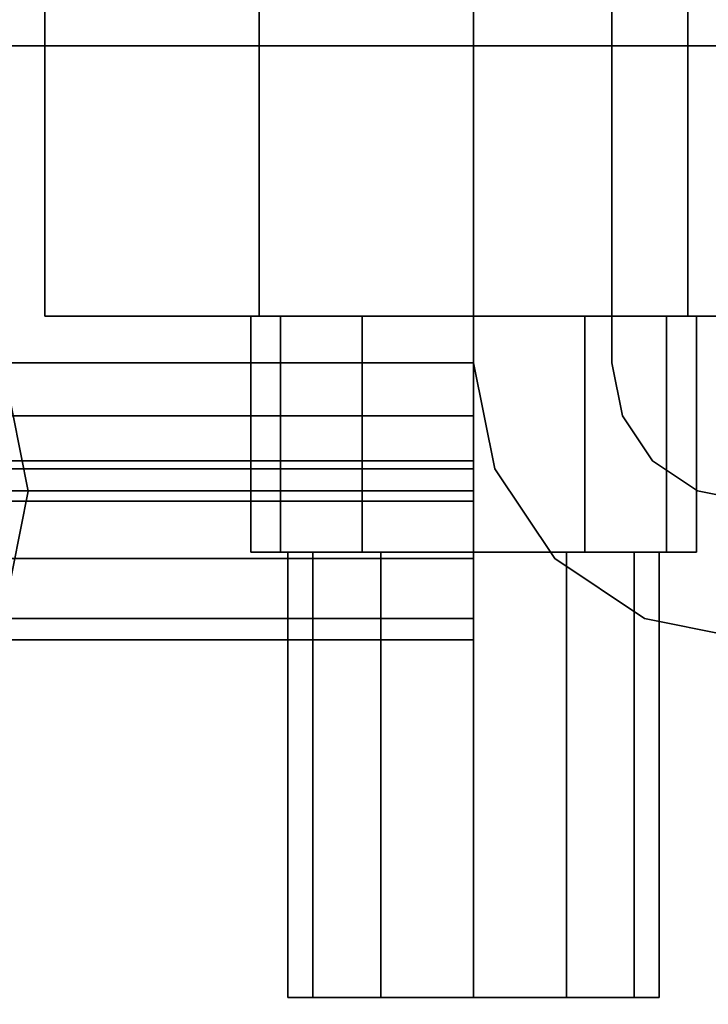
# Model space of a CAD drawing. Extents: x -48 to 48, y -49.6 to 48.
# Tile 830 of 890: x 33.2 to 34.4, y -2.6 to -1. Entities that reach past the tile are written whole.
import ezdxf

# ---------------------------------------------------------------- set-up
doc = ezdxf.new("R2010")
doc.units = 0

msp = doc.modelspace()

# ---------------------------------------------------------------- linework, layer by layer
at = {"layer": '11B1 [56]', "color": 1}
for points, invisible_edges in [([(34, -1.534, 52), (14.375, -1.534, 52), (14.375, 1.534, 52)], 12), ([(34, -1.534, 52), (14.375, 1.534, 52), (34, 1.534, 52)], 1), ([(34, 1.534, 58), (14.375, 1.534, 58), (14.375, -1.534, 58)], 12), ([(34, 1.534, 58), (14.375, -1.534, 58), (34, -1.534, 58)], 1), ([(34, -1.534, 57.767), (14.375, -1.534, 57.767), (14.375, 1.534, 57.767)], 12), ([(34, -1.534, 57.767), (14.375, 1.534, 57.767), (34, 1.534, 57.767)], 1), ([(34, 1.534, 52.233), (14.375, 1.534, 52.233), (14.375, -1.534, 52.233)], 12), ([(34, 1.534, 52.233), (14.375, -1.534, 52.233), (34, -1.534, 52.233)], 1), ([(34, -1.534, 57.767), (34, 1.534, 57.767), (34, 1.534, 58)], 12), ([(34, -1.534, 57.767), (34, 1.534, 58), (34, -1.534, 58)], 13), ([(34, 1.534, 52.233), (34, -1.534, 52.233), (34, -1.86351, 52.1365)], 14), ([(34, 1.534, 52.233), (34, -1.86351, 52.1365), (34, -1.71233, 52.0355)], 13), ([(34, 1.534, 52.233), (34, -1.71233, 52.0355), (34, -1.534, 52)], 13), ([(34, 1.534, 52.233), (34, -1.534, 52), (34, 1.534, 52)], 13), ([(34, -1.71233, 52.0355), (14.375, -1.71233, 52.0355), (14.375, -1.534, 52)], 12), ([(34, -1.71233, 52.0355), (14.375, -1.534, 52), (34, -1.534, 52)], 1), ([(34, -1.534, 58), (14.375, -1.534, 58), (14.375, -1.71233, 57.9645)], 12), ([(34, -1.534, 58), (14.375, -1.71233, 57.9645), (34, -1.71233, 57.9645)], 1), ([(34, -1.62317, 57.7493), (14.375, -1.62317, 57.7493), (14.375, -1.534, 57.767)], 12), ([(34, -1.62317, 57.7493), (14.375, -1.534, 57.767), (34, -1.534, 57.767)], 1), ([(34, -1.534, 52.233), (14.375, -1.534, 52.233), (14.375, -1.62317, 52.2507)], 12), ([(34, -1.534, 52.233), (14.375, -1.62317, 52.2507), (34, -1.62317, 52.2507)], 1), ([(34, -1.62317, 57.7493), (34, -1.534, 57.767), (34, -1.534, 58)], 14), ([(34, -1.69876, 57.6988), (34, -1.62317, 57.7493), (34, -1.534, 58)], 14), ([(34, -1.74926, 57.6232), (34, -1.69876, 57.6988), (34, -1.534, 58)], 14), ([(34, -1.74926, 57.6232), (34, -1.534, 58), (34, -1.71233, 57.9645)], 13), ([(34, -1.534, 52.233), (34, -1.62317, 52.2507), (34, -1.96453, 52.2877)], 14), ([(34, -1.534, 52.233), (34, -1.96453, 52.2877), (34, -1.86351, 52.1365)], 13), ([(34, -1.69876, 57.6988), (14.375, -1.69876, 57.6988), (14.375, -1.62317, 57.7493)], 12), ([(34, -1.69876, 57.6988), (14.375, -1.62317, 57.7493), (34, -1.62317, 57.7493)], 1), ([(34, -1.62317, 52.2507), (14.375, -1.62317, 52.2507), (14.375, -1.69876, 52.3012)], 12), ([(34, -1.62317, 52.2507), (14.375, -1.69876, 52.3012), (34, -1.69876, 52.3012)], 1), ([(34, -1.62317, 52.2507), (34, -1.69876, 52.3012), (34, -2, 52.466)], 14), ([(34, -1.62317, 52.2507), (34, -2, 52.466), (34, -1.96453, 52.2877)], 13), ([(34, -1.74926, 57.6232), (14.375, -1.74926, 57.6232), (14.375, -1.69876, 57.6988)], 12), ([(34, -1.74926, 57.6232), (14.375, -1.69876, 57.6988), (34, -1.69876, 57.6988)], 1), ([(34, -1.69876, 52.3012), (14.375, -1.69876, 52.3012), (14.375, -1.74926, 52.3768)], 12), ([(34, -1.69876, 52.3012), (14.375, -1.74926, 52.3768), (34, -1.74926, 52.3768)], 1), ([(34, -1.69876, 52.3012), (34, -1.74926, 52.3768), (34, -2, 52.466)], 14), ([(34, -1.86351, 52.1365), (14.375, -1.86351, 52.1365), (14.375, -1.71233, 52.0355)], 12), ([(34, -1.86351, 52.1365), (14.375, -1.71233, 52.0355), (34, -1.71233, 52.0355)], 1), ([(34, -1.71233, 57.9645), (14.375, -1.71233, 57.9645), (14.375, -1.86351, 57.8635)], 12), ([(34, -1.71233, 57.9645), (14.375, -1.86351, 57.8635), (34, -1.86351, 57.8635)], 1), ([(34, -1.767, 57.534), (34, -1.74926, 57.6232), (34, -1.71233, 57.9645)], 14), ([(34, -1.767, 57.534), (34, -1.71233, 57.9645), (34, -1.86351, 57.8635)], 13), ([(34, -1.767, 57.534), (14.375, -1.767, 57.534), (14.375, -1.74926, 57.6232)], 12), ([(34, -1.767, 57.534), (14.375, -1.74926, 57.6232), (34, -1.74926, 57.6232)], 1), ([(34, -1.74926, 52.3768), (14.375, -1.74926, 52.3768), (14.375, -1.767, 52.466)], 12), ([(34, -1.74926, 52.3768), (14.375, -1.767, 52.466), (34, -1.767, 52.466)], 1), ([(34, -1.74926, 52.3768), (34, -1.767, 52.466), (34, -2, 52.466)], 14), ([(34, -1.767, 52.466), (14.375, -1.767, 52.466), (14.375, -1.767, 57.534)], 12), ([(34, -1.767, 52.466), (14.375, -1.767, 57.534), (34, -1.767, 57.534)], 1), ([(34, -1.767, 52.466), (34, -1.767, 57.534), (34, -1.86351, 57.8635)], 14), ([(34, -1.767, 52.466), (34, -1.86351, 57.8635), (34, -1.96453, 57.7123)], 13), ([(34, -1.767, 52.466), (34, -1.96453, 57.7123), (34, -2, 57.534)], 13), ([(34, -1.767, 52.466), (34, -2, 57.534), (34, -2, 52.466)], 13), ([(34, -1.96453, 52.2877), (14.375, -1.96453, 52.2877), (14.375, -1.86351, 52.1365)], 12), ([(34, -1.96453, 52.2877), (14.375, -1.86351, 52.1365), (34, -1.86351, 52.1365)], 1), ([(34, -1.86351, 57.8635), (14.375, -1.86351, 57.8635), (14.375, -1.96453, 57.7123)], 12), ([(34, -1.86351, 57.8635), (14.375, -1.96453, 57.7123), (34, -1.96453, 57.7123)], 1), ([(34, -2, 52.466), (14.375, -2, 52.466), (14.375, -1.96453, 52.2877)], 12), ([(34, -2, 52.466), (14.375, -1.96453, 52.2877), (34, -1.96453, 52.2877)], 1), ([(34, -1.96453, 57.7123), (14.375, -1.96453, 57.7123), (14.375, -2, 57.534)], 12), ([(34, -1.96453, 57.7123), (14.375, -2, 57.534), (34, -2, 57.534)], 1), ([(34, -2, 57.534), (14.375, -2, 57.534), (14.375, -2, 52.466)], 12), ([(34, -2, 57.534), (14.375, -2, 52.466), (34, -2, 52.466)], 1)]:
    msp.add_3dface(points, dxfattribs=dict(at, invisible_edges=invisible_edges))
at = {"layer": '11C1 [49]', "color": 1}
for points, invisible_edges in [([(41, -3, 46.5), (41, 3, 46.5), (31, 3, 46.5)], 12), ([(41, -3, 46.5), (31, 3, 46.5), (31, -3, 46.5)], 1), ([(31, -3, 46), (31, 3, 46), (41, 3, 46)], 12), ([(31, -3, 46), (41, 3, 46), (41, -3, 46)], 1), ([(41, 3, 63.625), (41, -3, 63.625), (31, -3, 63.625)], 12), ([(41, 3, 63.625), (31, -3, 63.625), (31, 3, 63.625)], 1), ([(31, 3, 64.125), (31, -3, 64.125), (41, -3, 64.125)], 12), ([(31, 3, 64.125), (41, -3, 64.125), (41, 3, 64.125)], 1), ([(34.1365, -1.86351, 46.5), (34, -1.534, 46.5), (34, 1.534, 46.5)], 13), ([(34.1365, -1.86351, 46.5), (34, 1.534, 46.5), (34.233, 1.534, 46.5)], 13), ([(34.233, -1.534, 63.625), (34.233, 1.534, 63.625), (34, 1.534, 63.625)], 12), ([(34.233, -1.534, 63.625), (34, 1.534, 63.625), (34, -1.534, 63.625)], 13), ([(34, 1.534, 63.625), (34, 1.534, 46.5), (34, -1.534, 46.5)], 12), ([(34, 1.534, 63.625), (34, -1.534, 46.5), (34, -1.534, 63.625)], 1), ([(34.1365, -1.86351, 46.5), (34.233, 1.534, 46.5), (34.233, -1.534, 46.5)], 13), ([(34.233, -1.534, 63.625), (34.233, -1.534, 46.5), (34.233, 1.534, 46.5)], 12), ([(34.233, -1.534, 63.625), (34.233, 1.534, 46.5), (34.233, 1.534, 63.625)], 1), ([(34.1365, -1.86351, 46.5), (34.0355, -1.71233, 46.5), (34, -1.534, 46.5)], 12), ([(34.2507, -1.62317, 63.625), (34.233, -1.534, 63.625), (34, -1.534, 63.625)], 14), ([(34.3012, -1.69876, 63.625), (34.2507, -1.62317, 63.625), (34, -1.534, 63.625)], 14), ([(34.3768, -1.74926, 63.625), (34.3012, -1.69876, 63.625), (34, -1.534, 63.625)], 14), ([(34.3768, -1.74926, 63.625), (34, -1.534, 63.625), (34.0355, -1.71233, 63.625)], 13), ([(34, -1.534, 63.625), (34, -1.534, 46.5), (34.0355, -1.71233, 46.5)], 12), ([(34, -1.534, 63.625), (34.0355, -1.71233, 46.5), (34.0355, -1.71233, 63.625)], 1), ([(34.1365, -1.86351, 46.5), (34.233, -1.534, 46.5), (34.2507, -1.62317, 46.5)], 13), ([(34.2507, -1.62317, 63.625), (34.2507, -1.62317, 46.5), (34.233, -1.534, 46.5)], 12), ([(34.2507, -1.62317, 63.625), (34.233, -1.534, 46.5), (34.233, -1.534, 63.625)], 1), ([(34.1365, -1.86351, 46.5), (34.2507, -1.62317, 46.5), (34.3012, -1.69876, 46.5)], 13), ([(34.3012, -1.69876, 63.625), (34.3012, -1.69876, 46.5), (34.2507, -1.62317, 46.5)], 12), ([(34.3012, -1.69876, 63.625), (34.2507, -1.62317, 46.5), (34.2507, -1.62317, 63.625)], 1), ([(34.1365, -1.86351, 46.5), (34.3012, -1.69876, 46.5), (34.3768, -1.74926, 46.5)], 13), ([(34.3768, -1.74926, 63.625), (34.3768, -1.74926, 46.5), (34.3012, -1.69876, 46.5)], 12), ([(34.3768, -1.74926, 63.625), (34.3012, -1.69876, 46.5), (34.3012, -1.69876, 63.625)], 1), ([(34.466, -1.767, 63.625), (34.3768, -1.74926, 63.625), (34.0355, -1.71233, 63.625)], 14), ([(34.466, -1.767, 63.625), (34.0355, -1.71233, 63.625), (34.1365, -1.86351, 63.625)], 13), ([(34.0355, -1.71233, 63.625), (34.0355, -1.71233, 46.5), (34.1365, -1.86351, 46.5)], 12), ([(34.0355, -1.71233, 63.625), (34.1365, -1.86351, 46.5), (34.1365, -1.86351, 63.625)], 1), ([(34.1365, -1.86351, 46.5), (34.3768, -1.74926, 46.5), (34.466, -1.767, 46.5)], 13), ([(34.466, -1.767, 63.625), (34.466, -1.767, 46.5), (34.3768, -1.74926, 46.5)], 12), ([(34.466, -1.767, 63.625), (34.3768, -1.74926, 46.5), (34.3768, -1.74926, 63.625)], 1), ([(37.8635, -1.86351, 46.5), (34.1365, -1.86351, 46.5), (34.466, -1.767, 46.5)], 15), ([(37.534, -1.767, 63.625), (34.466, -1.767, 63.625), (34.1365, -1.86351, 63.625)], 14), ([(37.534, -1.767, 63.625), (34.1365, -1.86351, 63.625), (34.2877, -1.96453, 63.625)], 13), ([(37.534, -1.767, 63.625), (34.2877, -1.96453, 63.625), (34.466, -2, 63.625)], 13), ([(37.8635, -1.86351, 46.5), (34.2877, -1.96453, 46.5), (34.1365, -1.86351, 46.5)], 13), ([(34.1365, -1.86351, 63.625), (34.1365, -1.86351, 46.5), (34.2877, -1.96453, 46.5)], 12), ([(34.1365, -1.86351, 63.625), (34.2877, -1.96453, 46.5), (34.2877, -1.96453, 63.625)], 1), ([(37.8635, -1.86351, 46.5), (34.466, -2, 46.5), (34.2877, -1.96453, 46.5)], 13), ([(34.2877, -1.96453, 63.625), (34.2877, -1.96453, 46.5), (34.466, -2, 46.5)], 12), ([(34.2877, -1.96453, 63.625), (34.466, -2, 46.5), (34.466, -2, 63.625)], 1)]:
    msp.add_3dface(points, dxfattribs=dict(at, invisible_edges=invisible_edges))
at = {"layer": '11C1 [49]', "color": 0}
for points, invisible_edges in [([(32.5, -1, 63.4668), (33.1929, -1.46299, 63.4668), (33.25, -1.75, 63.4668)], 13), ([(32.5, -1, 63.4668), (33.25, -1.75, 63.4668), (33.1929, -2.03701, 63.4668)], 13), ([(32.213, -1.05709, 63.623), (33.1929, -2.03701, 63.623), (33.25, -1.75, 63.623)], 13), ([(32.213, -1.05709, 63.623), (33.25, -1.75, 63.623), (33.1929, -1.46299, 63.623)], 13), ([(33.25, -1.75, 63.623), (33.25, -1.75, 63.4668), (33.1929, -1.46299, 63.4668)], 12), ([(33.25, -1.75, 63.623), (33.1929, -1.46299, 63.4668), (33.1929, -1.46299, 63.623)], 1), ([(33.1929, -2.03701, 63.623), (33.1929, -2.03701, 63.4668), (33.25, -1.75, 63.4668)], 12), ([(33.1929, -2.03701, 63.623), (33.25, -1.75, 63.4668), (33.25, -1.75, 63.623)], 1)]:
    msp.add_3dface(points, dxfattribs=dict(at, invisible_edges=invisible_edges))
at = {"layer": '5B2 [24]', "color": 1}
for points, invisible_edges in [([(48, -3.495, 30.1), (6.0625, -3.495, 30.1), (6.0625, 3.495, 30.1)], 12), ([(48, -3.495, 30.1), (6.0625, 3.495, 30.1), (48, 3.495, 30.1)], 1), ([(48, 3.495, 46), (6.0625, 3.495, 46), (6.0625, -3.495, 46)], 12), ([(48, 3.495, 46), (6.0625, -3.495, 46), (48, -3.495, 46)], 1), ([(48, -0.8425, 30.53), (6.0625, -0.8425, 30.53), (6.0625, -3.495, 30.53)], 12), ([(48, -0.8425, 30.53), (6.0625, -3.495, 30.53), (48, -3.495, 30.53)], 1), ([(48, -3.495, 45.57), (6.0625, -3.495, 45.57), (6.0625, -0.8425, 45.57)], 12), ([(48, -3.495, 45.57), (6.0625, -0.8425, 45.57), (48, -0.8425, 45.57)], 1)]:
    msp.add_3dface(points, dxfattribs=dict(at, invisible_edges=invisible_edges))
at = {"layer": '5B2 [24]', "color": 0}
for points, invisible_edges in [([(32.213, -2.44291, 46.502), (33.1929, -1.46299, 46.502), (33.25, -1.75, 46.502)], 13), ([(32.5, -2.5, 46.6582), (33.25, -1.75, 46.6582), (33.1929, -1.46299, 46.6582)], 13), ([(33.1929, -1.46299, 46.502), (33.1929, -1.46299, 46.6582), (33.25, -1.75, 46.6582)], 12), ([(33.1929, -1.46299, 46.502), (33.25, -1.75, 46.6582), (33.25, -1.75, 46.502)], 1), ([(32.213, -2.44291, 46.502), (33.25, -1.75, 46.502), (33.1929, -2.03701, 46.502)], 13), ([(32.5, -2.5, 46.6582), (33.1929, -2.03701, 46.6582), (33.25, -1.75, 46.6582)], 13), ([(33.25, -1.75, 46.502), (33.25, -1.75, 46.6582), (33.1929, -2.03701, 46.6582)], 12), ([(33.25, -1.75, 46.502), (33.1929, -2.03701, 46.6582), (33.1929, -2.03701, 46.502)], 1)]:
    msp.add_3dface(points, dxfattribs=dict(at, invisible_edges=invisible_edges))
at = {"layer": '6B2 [51]', "color": 1}
for points, invisible_edges in [([(44, -3.495, 64.1), (1, -3.495, 64.1), (1, 3.495, 64.1)], 12), ([(44, -3.495, 64.1), (1, 3.495, 64.1), (44, 3.495, 64.1)], 1), ([(44, 3.495, 80), (1, 3.495, 80), (1, -3.495, 80)], 12), ([(44, 3.495, 80), (1, -3.495, 80), (44, -3.495, 80)], 1), ([(44, -0.8425, 64.53), (1, -0.8425, 64.53), (1, -3.495, 64.53)], 12), ([(44, -0.8425, 64.53), (1, -3.495, 64.53), (44, -3.495, 64.53)], 1), ([(44, -3.495, 79.57), (1, -3.495, 79.57), (1, -0.8425, 79.57)], 12), ([(44, -3.495, 79.57), (1, -0.8425, 79.57), (44, -0.8425, 79.57)], 1)]:
    msp.add_3dface(points, dxfattribs=dict(at, invisible_edges=invisible_edges))
at = {"layer": '7B1 [46]', "color": 0}
for points, invisible_edges in [([(33.2783, -0.72075, 43), (33.2783, -1.45513, 43), (33.6392, -1.45513, 43.625)], 12), ([(33.2783, -0.72075, 43), (33.6392, -1.45513, 43.625), (33.6392, -0.72075, 43.625)], 1), ([(33.6392, -0.72075, 42.375), (33.6392, -1.45513, 42.375), (33.2783, -1.45513, 43)], 12), ([(33.6392, -0.72075, 42.375), (33.2783, -1.45513, 43), (33.2783, -0.72075, 43)], 1), ([(33.2783, -0.72075, 40), (33.2783, -1.45513, 40), (33.6392, -1.45513, 40.625)], 12), ([(33.2783, -0.72075, 40), (33.6392, -1.45513, 40.625), (33.6392, -0.72075, 40.625)], 1), ([(33.6392, -0.72075, 39.375), (33.6392, -1.45513, 39.375), (33.2783, -1.45513, 40)], 12), ([(33.6392, -0.72075, 39.375), (33.2783, -1.45513, 40), (33.2783, -0.72075, 40)], 1), ([(33.2783, -0.72075, 37), (33.2783, -1.45513, 37), (33.6392, -1.45513, 37.625)], 12), ([(33.2783, -0.72075, 37), (33.6392, -1.45513, 37.625), (33.6392, -0.72075, 37.625)], 1), ([(33.6392, -0.72075, 36.375), (33.6392, -1.45513, 36.375), (33.2783, -1.45513, 37)], 12), ([(33.6392, -0.72075, 36.375), (33.2783, -1.45513, 37), (33.2783, -0.72075, 37)], 1), ([(33.6392, -0.72075, 43.625), (33.6392, -1.45513, 43.625), (34.3608, -1.45513, 43.625)], 12), ([(33.6392, -0.72075, 43.625), (34.3608, -1.45513, 43.625), (34.3608, -0.72075, 43.625)], 1), ([(34.3608, -0.72075, 42.375), (34.3608, -1.45513, 42.375), (33.6392, -1.45513, 42.375)], 12), ([(34.3608, -0.72075, 42.375), (33.6392, -1.45513, 42.375), (33.6392, -0.72075, 42.375)], 1), ([(33.6392, -0.72075, 40.625), (33.6392, -1.45513, 40.625), (34.3608, -1.45513, 40.625)], 12), ([(33.6392, -0.72075, 40.625), (34.3608, -1.45513, 40.625), (34.3608, -0.72075, 40.625)], 1), ([(34.3608, -0.72075, 39.375), (34.3608, -1.45513, 39.375), (33.6392, -1.45513, 39.375)], 12), ([(34.3608, -0.72075, 39.375), (33.6392, -1.45513, 39.375), (33.6392, -0.72075, 39.375)], 1), ([(33.6392, -0.72075, 37.625), (33.6392, -1.45513, 37.625), (34.3608, -1.45513, 37.625)], 12), ([(33.6392, -0.72075, 37.625), (34.3608, -1.45513, 37.625), (34.3608, -0.72075, 37.625)], 1), ([(34.3608, -0.72075, 36.375), (34.3608, -1.45513, 36.375), (33.6392, -1.45513, 36.375)], 12), ([(34.3608, -0.72075, 36.375), (33.6392, -1.45513, 36.375), (33.6392, -0.72075, 36.375)], 1), ([(34.3608, -0.72075, 43.625), (34.3608, -1.45513, 43.625), (34.7217, -1.45513, 43)], 12), ([(34.3608, -0.72075, 43.625), (34.7217, -1.45513, 43), (34.7217, -0.72075, 43)], 1), ([(34.7217, -0.72075, 43), (34.7217, -1.45513, 43), (34.3608, -1.45513, 42.375)], 12), ([(34.7217, -0.72075, 43), (34.3608, -1.45513, 42.375), (34.3608, -0.72075, 42.375)], 1), ([(34.3608, -0.72075, 40.625), (34.3608, -1.45513, 40.625), (34.7217, -1.45513, 40)], 12), ([(34.3608, -0.72075, 40.625), (34.7217, -1.45513, 40), (34.7217, -0.72075, 40)], 1), ([(34.7217, -0.72075, 40), (34.7217, -1.45513, 40), (34.3608, -1.45513, 39.375)], 12), ([(34.7217, -0.72075, 40), (34.3608, -1.45513, 39.375), (34.3608, -0.72075, 39.375)], 1), ([(34.3608, -0.72075, 37.625), (34.3608, -1.45513, 37.625), (34.7217, -1.45513, 37)], 12), ([(34.3608, -0.72075, 37.625), (34.7217, -1.45513, 37), (34.7217, -0.72075, 37)], 1), ([(34.7217, -0.72075, 37), (34.7217, -1.45513, 37), (34.3608, -1.45513, 36.375)], 12), ([(34.7217, -0.72075, 37), (34.3608, -1.45513, 36.375), (34.3608, -0.72075, 36.375)], 1), ([(33.6392, -1.45513, 42.375), (33.6392, -1.45513, 43.625), (33.2783, -1.45513, 43)], 1), ([(33.6392, -1.45513, 39.375), (33.6392, -1.45513, 40.625), (33.2783, -1.45513, 40)], 1), ([(33.6392, -1.45513, 36.375), (33.6392, -1.45513, 37.625), (33.2783, -1.45513, 37)], 1), ([(33.6752, -1.45513, 43.1875), (33.6752, -1.45513, 42.8125), (33.625, -1.45513, 43)], 1), ([(33.6752, -1.45513, 42.8125), (33.6752, -1.8525, 42.8125), (33.625, -1.8525, 43)], 12), ([(33.6752, -1.45513, 42.8125), (33.625, -1.8525, 43), (33.625, -1.45513, 43)], 1), ([(33.625, -1.45513, 43), (33.625, -1.8525, 43), (33.6752, -1.8525, 43.1875)], 12), ([(33.625, -1.45513, 43), (33.6752, -1.8525, 43.1875), (33.6752, -1.45513, 43.1875)], 1), ([(33.6752, -1.45513, 40.1875), (33.6752, -1.45513, 39.8125), (33.625, -1.45513, 40)], 1), ([(33.6752, -1.45513, 39.8125), (33.6752, -1.8525, 39.8125), (33.625, -1.8525, 40)], 12), ([(33.6752, -1.45513, 39.8125), (33.625, -1.8525, 40), (33.625, -1.45513, 40)], 1), ([(33.625, -1.45513, 40), (33.625, -1.8525, 40), (33.6752, -1.8525, 40.1875)], 12), ([(33.625, -1.45513, 40), (33.6752, -1.8525, 40.1875), (33.6752, -1.45513, 40.1875)], 1), ([(33.6752, -1.45513, 37.1875), (33.6752, -1.45513, 36.8125), (33.625, -1.45513, 37)], 1), ([(33.6752, -1.45513, 36.8125), (33.6752, -1.8525, 36.8125), (33.625, -1.8525, 37)], 12), ([(33.6752, -1.45513, 36.8125), (33.625, -1.8525, 37), (33.625, -1.45513, 37)], 1), ([(33.625, -1.45513, 37), (33.625, -1.8525, 37), (33.6752, -1.8525, 37.1875)], 12), ([(33.625, -1.45513, 37), (33.6752, -1.8525, 37.1875), (33.6752, -1.45513, 37.1875)], 1), ([(33.6392, -1.45513, 42.375), (34.3608, -1.45513, 42.375), (34.7217, -1.45513, 43)], 12), ([(33.6392, -1.45513, 42.375), (34.7217, -1.45513, 43), (34.3608, -1.45513, 43.625)], 13), ([(33.6392, -1.45513, 42.375), (34.3608, -1.45513, 43.625), (33.6392, -1.45513, 43.625)], 13), ([(33.6392, -1.45513, 39.375), (34.3608, -1.45513, 39.375), (34.7217, -1.45513, 40)], 12), ([(33.6392, -1.45513, 39.375), (34.7217, -1.45513, 40), (34.3608, -1.45513, 40.625)], 13), ([(33.6392, -1.45513, 39.375), (34.3608, -1.45513, 40.625), (33.6392, -1.45513, 40.625)], 13), ([(33.6392, -1.45513, 36.375), (34.3608, -1.45513, 36.375), (34.7217, -1.45513, 37)], 12), ([(33.6392, -1.45513, 36.375), (34.7217, -1.45513, 37), (34.3608, -1.45513, 37.625)], 13), ([(33.6392, -1.45513, 36.375), (34.3608, -1.45513, 37.625), (33.6392, -1.45513, 37.625)], 13), ([(33.6752, -1.45513, 43.1875), (33.8125, -1.45513, 43.3248), (34, -1.45513, 43.375)], 12), ([(33.6752, -1.45513, 43.1875), (34, -1.45513, 43.375), (34.1875, -1.45513, 43.3248)], 13), ([(33.6752, -1.45513, 43.1875), (34.1875, -1.45513, 43.3248), (34.3248, -1.45513, 43.1875)], 13), ([(33.6752, -1.45513, 43.1875), (34.3248, -1.45513, 43.1875), (34.375, -1.45513, 43)], 13), ([(33.6752, -1.45513, 43.1875), (34.375, -1.45513, 43), (34.3248, -1.45513, 42.8125)], 13), ([(33.6752, -1.45513, 43.1875), (34.3248, -1.45513, 42.8125), (34.1875, -1.45513, 42.6752)], 13), ([(33.6752, -1.45513, 43.1875), (34.1875, -1.45513, 42.6752), (34, -1.45513, 42.625)], 13), ([(33.6752, -1.45513, 43.1875), (34, -1.45513, 42.625), (33.8125, -1.45513, 42.6752)], 13), ([(33.6752, -1.45513, 43.1875), (33.8125, -1.45513, 42.6752), (33.6752, -1.45513, 42.8125)], 13), ([(33.6752, -1.45513, 43.1875), (33.6752, -1.8525, 43.1875), (33.8125, -1.8525, 43.3248)], 12), ([(33.6752, -1.45513, 43.1875), (33.8125, -1.8525, 43.3248), (33.8125, -1.45513, 43.3248)], 1), ([(33.8125, -1.45513, 42.6752), (33.8125, -1.8525, 42.6752), (33.6752, -1.8525, 42.8125)], 12), ([(33.8125, -1.45513, 42.6752), (33.6752, -1.8525, 42.8125), (33.6752, -1.45513, 42.8125)], 1), ([(33.6752, -1.45513, 40.1875), (33.8125, -1.45513, 40.3248), (34, -1.45513, 40.375)], 12), ([(33.6752, -1.45513, 40.1875), (34, -1.45513, 40.375), (34.1875, -1.45513, 40.3248)], 13), ([(33.6752, -1.45513, 40.1875), (34.1875, -1.45513, 40.3248), (34.3248, -1.45513, 40.1875)], 13), ([(33.6752, -1.45513, 40.1875), (34.3248, -1.45513, 40.1875), (34.375, -1.45513, 40)], 13), ([(33.6752, -1.45513, 40.1875), (34.375, -1.45513, 40), (34.3248, -1.45513, 39.8125)], 13), ([(33.6752, -1.45513, 40.1875), (34.3248, -1.45513, 39.8125), (34.1875, -1.45513, 39.6752)], 13), ([(33.6752, -1.45513, 40.1875), (34.1875, -1.45513, 39.6752), (34, -1.45513, 39.625)], 13), ([(33.6752, -1.45513, 40.1875), (34, -1.45513, 39.625), (33.8125, -1.45513, 39.6752)], 13), ([(33.6752, -1.45513, 40.1875), (33.8125, -1.45513, 39.6752), (33.6752, -1.45513, 39.8125)], 13), ([(33.6752, -1.45513, 40.1875), (33.6752, -1.8525, 40.1875), (33.8125, -1.8525, 40.3248)], 12), ([(33.6752, -1.45513, 40.1875), (33.8125, -1.8525, 40.3248), (33.8125, -1.45513, 40.3248)], 1), ([(33.8125, -1.45513, 39.6752), (33.8125, -1.8525, 39.6752), (33.6752, -1.8525, 39.8125)], 12), ([(33.8125, -1.45513, 39.6752), (33.6752, -1.8525, 39.8125), (33.6752, -1.45513, 39.8125)], 1), ([(33.6752, -1.45513, 37.1875), (33.8125, -1.45513, 37.3248), (34, -1.45513, 37.375)], 12), ([(33.6752, -1.45513, 37.1875), (34, -1.45513, 37.375), (34.1875, -1.45513, 37.3248)], 13), ([(33.6752, -1.45513, 37.1875), (34.1875, -1.45513, 37.3248), (34.3248, -1.45513, 37.1875)], 13), ([(33.6752, -1.45513, 37.1875), (34.3248, -1.45513, 37.1875), (34.375, -1.45513, 37)], 13), ([(33.6752, -1.45513, 37.1875), (34.375, -1.45513, 37), (34.3248, -1.45513, 36.8125)], 13), ([(33.6752, -1.45513, 37.1875), (34.3248, -1.45513, 36.8125), (34.1875, -1.45513, 36.6752)], 13), ([(33.6752, -1.45513, 37.1875), (34.1875, -1.45513, 36.6752), (34, -1.45513, 36.625)], 13), ([(33.6752, -1.45513, 37.1875), (34, -1.45513, 36.625), (33.8125, -1.45513, 36.6752)], 13), ([(33.6752, -1.45513, 37.1875), (33.8125, -1.45513, 36.6752), (33.6752, -1.45513, 36.8125)], 13), ([(33.6752, -1.45513, 37.1875), (33.6752, -1.8525, 37.1875), (33.8125, -1.8525, 37.3248)], 12), ([(33.6752, -1.45513, 37.1875), (33.8125, -1.8525, 37.3248), (33.8125, -1.45513, 37.3248)], 1), ([(33.8125, -1.45513, 36.6752), (33.8125, -1.8525, 36.6752), (33.6752, -1.8525, 36.8125)], 12), ([(33.8125, -1.45513, 36.6752), (33.6752, -1.8525, 36.8125), (33.6752, -1.45513, 36.8125)], 1), ([(33.8125, -1.45513, 43.3248), (33.8125, -1.8525, 43.3248), (34, -1.8525, 43.375)], 12), ([(33.8125, -1.45513, 43.3248), (34, -1.8525, 43.375), (34, -1.45513, 43.375)], 1), ([(34, -1.45513, 42.625), (34, -1.8525, 42.625), (33.8125, -1.8525, 42.6752)], 12), ([(34, -1.45513, 42.625), (33.8125, -1.8525, 42.6752), (33.8125, -1.45513, 42.6752)], 1), ([(33.8125, -1.45513, 40.3248), (33.8125, -1.8525, 40.3248), (34, -1.8525, 40.375)], 12), ([(33.8125, -1.45513, 40.3248), (34, -1.8525, 40.375), (34, -1.45513, 40.375)], 1), ([(34, -1.45513, 39.625), (34, -1.8525, 39.625), (33.8125, -1.8525, 39.6752)], 12), ([(34, -1.45513, 39.625), (33.8125, -1.8525, 39.6752), (33.8125, -1.45513, 39.6752)], 1), ([(33.8125, -1.45513, 37.3248), (33.8125, -1.8525, 37.3248), (34, -1.8525, 37.375)], 12), ([(33.8125, -1.45513, 37.3248), (34, -1.8525, 37.375), (34, -1.45513, 37.375)], 1), ([(34, -1.45513, 36.625), (34, -1.8525, 36.625), (33.8125, -1.8525, 36.6752)], 12), ([(34, -1.45513, 36.625), (33.8125, -1.8525, 36.6752), (33.8125, -1.45513, 36.6752)], 1), ([(34, -1.45513, 43.375), (34, -1.8525, 43.375), (34.1875, -1.8525, 43.3248)], 12), ([(34, -1.45513, 43.375), (34.1875, -1.8525, 43.3248), (34.1875, -1.45513, 43.3248)], 1), ([(34.1875, -1.45513, 42.6752), (34.1875, -1.8525, 42.6752), (34, -1.8525, 42.625)], 12), ([(34.1875, -1.45513, 42.6752), (34, -1.8525, 42.625), (34, -1.45513, 42.625)], 1), ([(34, -1.45513, 40.375), (34, -1.8525, 40.375), (34.1875, -1.8525, 40.3248)], 12), ([(34, -1.45513, 40.375), (34.1875, -1.8525, 40.3248), (34.1875, -1.45513, 40.3248)], 1), ([(34.1875, -1.45513, 39.6752), (34.1875, -1.8525, 39.6752), (34, -1.8525, 39.625)], 12), ([(34.1875, -1.45513, 39.6752), (34, -1.8525, 39.625), (34, -1.45513, 39.625)], 1), ([(34, -1.45513, 37.375), (34, -1.8525, 37.375), (34.1875, -1.8525, 37.3248)], 12), ([(34, -1.45513, 37.375), (34.1875, -1.8525, 37.3248), (34.1875, -1.45513, 37.3248)], 1), ([(34.1875, -1.45513, 36.6752), (34.1875, -1.8525, 36.6752), (34, -1.8525, 36.625)], 12), ([(34.1875, -1.45513, 36.6752), (34, -1.8525, 36.625), (34, -1.45513, 36.625)], 1), ([(34.1875, -1.45513, 43.3248), (34.1875, -1.8525, 43.3248), (34.3248, -1.8525, 43.1875)], 12), ([(34.1875, -1.45513, 43.3248), (34.3248, -1.8525, 43.1875), (34.3248, -1.45513, 43.1875)], 1), ([(34.3248, -1.45513, 42.8125), (34.3248, -1.8525, 42.8125), (34.1875, -1.8525, 42.6752)], 12), ([(34.3248, -1.45513, 42.8125), (34.1875, -1.8525, 42.6752), (34.1875, -1.45513, 42.6752)], 1), ([(34.1875, -1.45513, 40.3248), (34.1875, -1.8525, 40.3248), (34.3248, -1.8525, 40.1875)], 12), ([(34.1875, -1.45513, 40.3248), (34.3248, -1.8525, 40.1875), (34.3248, -1.45513, 40.1875)], 1), ([(34.3248, -1.45513, 39.8125), (34.3248, -1.8525, 39.8125), (34.1875, -1.8525, 39.6752)], 12), ([(34.3248, -1.45513, 39.8125), (34.1875, -1.8525, 39.6752), (34.1875, -1.45513, 39.6752)], 1), ([(34.1875, -1.45513, 37.3248), (34.1875, -1.8525, 37.3248), (34.3248, -1.8525, 37.1875)], 12), ([(34.1875, -1.45513, 37.3248), (34.3248, -1.8525, 37.1875), (34.3248, -1.45513, 37.1875)], 1), ([(34.3248, -1.45513, 36.8125), (34.3248, -1.8525, 36.8125), (34.1875, -1.8525, 36.6752)], 12), ([(34.3248, -1.45513, 36.8125), (34.1875, -1.8525, 36.6752), (34.1875, -1.45513, 36.6752)], 1), ([(34.3248, -1.45513, 43.1875), (34.3248, -1.8525, 43.1875), (34.375, -1.8525, 43)], 12), ([(34.3248, -1.45513, 43.1875), (34.375, -1.8525, 43), (34.375, -1.45513, 43)], 1), ([(34.375, -1.45513, 43), (34.375, -1.8525, 43), (34.3248, -1.8525, 42.8125)], 12), ([(34.375, -1.45513, 43), (34.3248, -1.8525, 42.8125), (34.3248, -1.45513, 42.8125)], 1), ([(34.3248, -1.45513, 40.1875), (34.3248, -1.8525, 40.1875), (34.375, -1.8525, 40)], 12), ([(34.3248, -1.45513, 40.1875), (34.375, -1.8525, 40), (34.375, -1.45513, 40)], 1), ([(34.375, -1.45513, 40), (34.375, -1.8525, 40), (34.3248, -1.8525, 39.8125)], 12), ([(34.375, -1.45513, 40), (34.3248, -1.8525, 39.8125), (34.3248, -1.45513, 39.8125)], 1), ([(34.3248, -1.45513, 37.1875), (34.3248, -1.8525, 37.1875), (34.375, -1.8525, 37)], 12), ([(34.3248, -1.45513, 37.1875), (34.375, -1.8525, 37), (34.375, -1.45513, 37)], 1), ([(34.375, -1.45513, 37), (34.375, -1.8525, 37), (34.3248, -1.8525, 36.8125)], 12), ([(34.375, -1.45513, 37), (34.3248, -1.8525, 36.8125), (34.3248, -1.45513, 36.8125)], 1), ([(33.625, -1.8525, 43), (33.6752, -1.8525, 42.8125), (33.8125, -1.8525, 42.6752)], 12), ([(33.625, -1.8525, 43), (33.8125, -1.8525, 42.6752), (34, -1.8525, 42.625)], 13), ([(33.625, -1.8525, 43), (34, -1.8525, 42.625), (34.1875, -1.8525, 42.6752)], 13), ([(33.625, -1.8525, 43), (34.1875, -1.8525, 42.6752), (34.3248, -1.8525, 42.8125)], 13), ([(33.625, -1.8525, 43), (34.3248, -1.8525, 42.8125), (34.375, -1.8525, 43)], 13), ([(33.625, -1.8525, 43), (34.375, -1.8525, 43), (34.3248, -1.8525, 43.1875)], 13), ([(33.625, -1.8525, 43), (34.3248, -1.8525, 43.1875), (34.1875, -1.8525, 43.3248)], 13), ([(33.625, -1.8525, 43), (34.1875, -1.8525, 43.3248), (34, -1.8525, 43.375)], 13), ([(33.625, -1.8525, 43), (34, -1.8525, 43.375), (33.8125, -1.8525, 43.3248)], 13), ([(33.625, -1.8525, 43), (33.8125, -1.8525, 43.3248), (33.6752, -1.8525, 43.1875)], 1), ([(33.625, -1.8525, 40), (33.6752, -1.8525, 39.8125), (33.8125, -1.8525, 39.6752)], 12), ([(33.625, -1.8525, 40), (33.8125, -1.8525, 39.6752), (34, -1.8525, 39.625)], 13), ([(33.625, -1.8525, 40), (34, -1.8525, 39.625), (34.1875, -1.8525, 39.6752)], 13), ([(33.625, -1.8525, 40), (34.1875, -1.8525, 39.6752), (34.3248, -1.8525, 39.8125)], 13), ([(33.625, -1.8525, 40), (34.3248, -1.8525, 39.8125), (34.375, -1.8525, 40)], 13), ([(33.625, -1.8525, 40), (34.375, -1.8525, 40), (34.3248, -1.8525, 40.1875)], 13), ([(33.625, -1.8525, 40), (34.3248, -1.8525, 40.1875), (34.1875, -1.8525, 40.3248)], 13), ([(33.625, -1.8525, 40), (34.1875, -1.8525, 40.3248), (34, -1.8525, 40.375)], 13), ([(33.625, -1.8525, 40), (34, -1.8525, 40.375), (33.8125, -1.8525, 40.3248)], 13), ([(33.625, -1.8525, 40), (33.8125, -1.8525, 40.3248), (33.6752, -1.8525, 40.1875)], 1), ([(33.625, -1.8525, 37), (33.6752, -1.8525, 36.8125), (33.8125, -1.8525, 36.6752)], 12), ([(33.625, -1.8525, 37), (33.8125, -1.8525, 36.6752), (34, -1.8525, 36.625)], 13), ([(33.625, -1.8525, 37), (34, -1.8525, 36.625), (34.1875, -1.8525, 36.6752)], 13), ([(33.625, -1.8525, 37), (34.1875, -1.8525, 36.6752), (34.3248, -1.8525, 36.8125)], 13), ([(33.625, -1.8525, 37), (34.3248, -1.8525, 36.8125), (34.375, -1.8525, 37)], 13), ([(33.625, -1.8525, 37), (34.375, -1.8525, 37), (34.3248, -1.8525, 37.1875)], 13), ([(33.625, -1.8525, 37), (34.3248, -1.8525, 37.1875), (34.1875, -1.8525, 37.3248)], 13), ([(33.625, -1.8525, 37), (34.1875, -1.8525, 37.3248), (34, -1.8525, 37.375)], 13), ([(33.625, -1.8525, 37), (34, -1.8525, 37.375), (33.8125, -1.8525, 37.3248)], 13), ([(33.625, -1.8525, 37), (33.8125, -1.8525, 37.3248), (33.6752, -1.8525, 37.1875)], 1), ([(33.7294, -1.8525, 43.1563), (33.7294, -1.8525, 42.8438), (33.6875, -1.8525, 43)], 1), ([(33.7294, -1.8525, 42.8438), (33.7294, -2.6025, 42.8438), (33.6875, -2.6025, 43)], 12), ([(33.7294, -1.8525, 42.8438), (33.6875, -2.6025, 43), (33.6875, -1.8525, 43)], 1), ([(33.6875, -1.8525, 43), (33.6875, -2.6025, 43), (33.7294, -2.6025, 43.1563)], 12), ([(33.6875, -1.8525, 43), (33.7294, -2.6025, 43.1563), (33.7294, -1.8525, 43.1563)], 1), ([(33.7294, -1.8525, 40.1563), (33.7294, -1.8525, 39.8438), (33.6875, -1.8525, 40)], 1), ([(33.7294, -1.8525, 39.8438), (33.7294, -2.6025, 39.8438), (33.6875, -2.6025, 40)], 12), ([(33.7294, -1.8525, 39.8438), (33.6875, -2.6025, 40), (33.6875, -1.8525, 40)], 1), ([(33.6875, -1.8525, 40), (33.6875, -2.6025, 40), (33.7294, -2.6025, 40.1563)], 12), ([(33.6875, -1.8525, 40), (33.7294, -2.6025, 40.1563), (33.7294, -1.8525, 40.1563)], 1), ([(33.7294, -1.8525, 37.1563), (33.7294, -1.8525, 36.8438), (33.6875, -1.8525, 37)], 1), ([(33.7294, -1.8525, 36.8438), (33.7294, -2.6025, 36.8438), (33.6875, -2.6025, 37)], 12), ([(33.7294, -1.8525, 36.8438), (33.6875, -2.6025, 37), (33.6875, -1.8525, 37)], 1), ([(33.6875, -1.8525, 37), (33.6875, -2.6025, 37), (33.7294, -2.6025, 37.1563)], 12), ([(33.6875, -1.8525, 37), (33.7294, -2.6025, 37.1563), (33.7294, -1.8525, 37.1563)], 1), ([(33.7294, -1.8525, 43.1563), (33.8438, -1.8525, 43.2706), (34, -1.8525, 43.3125)], 12), ([(33.7294, -1.8525, 43.1563), (34, -1.8525, 43.3125), (34.1562, -1.8525, 43.2706)], 13), ([(33.7294, -1.8525, 43.1563), (34.1562, -1.8525, 43.2706), (34.2706, -1.8525, 43.1563)], 13), ([(33.7294, -1.8525, 43.1563), (34.2706, -1.8525, 43.1563), (34.3125, -1.8525, 43)], 13), ([(33.7294, -1.8525, 43.1563), (34.3125, -1.8525, 43), (34.2706, -1.8525, 42.8438)], 13), ([(33.7294, -1.8525, 43.1563), (34.2706, -1.8525, 42.8438), (34.1562, -1.8525, 42.7294)], 13), ([(33.7294, -1.8525, 43.1563), (34.1562, -1.8525, 42.7294), (34, -1.8525, 42.6875)], 13), ([(33.7294, -1.8525, 43.1563), (34, -1.8525, 42.6875), (33.8438, -1.8525, 42.7294)], 13), ([(33.7294, -1.8525, 43.1563), (33.8438, -1.8525, 42.7294), (33.7294, -1.8525, 42.8438)], 13), ([(33.7294, -1.8525, 43.1563), (33.7294, -2.6025, 43.1563), (33.8438, -2.6025, 43.2706)], 12), ([(33.7294, -1.8525, 43.1563), (33.8438, -2.6025, 43.2706), (33.8438, -1.8525, 43.2706)], 1), ([(33.8438, -1.8525, 42.7294), (33.8438, -2.6025, 42.7294), (33.7294, -2.6025, 42.8438)], 12), ([(33.8438, -1.8525, 42.7294), (33.7294, -2.6025, 42.8438), (33.7294, -1.8525, 42.8438)], 1), ([(33.7294, -1.8525, 40.1563), (33.8438, -1.8525, 40.2706), (34, -1.8525, 40.3125)], 12), ([(33.7294, -1.8525, 40.1563), (34, -1.8525, 40.3125), (34.1563, -1.8525, 40.2706)], 13), ([(33.7294, -1.8525, 40.1563), (34.1563, -1.8525, 40.2706), (34.2706, -1.8525, 40.1563)], 13), ([(33.7294, -1.8525, 40.1563), (34.2706, -1.8525, 40.1563), (34.3125, -1.8525, 40)], 13), ([(33.7294, -1.8525, 40.1563), (34.3125, -1.8525, 40), (34.2706, -1.8525, 39.8438)], 13), ([(33.7294, -1.8525, 40.1563), (34.2706, -1.8525, 39.8438), (34.1563, -1.8525, 39.7294)], 13), ([(33.7294, -1.8525, 40.1563), (34.1563, -1.8525, 39.7294), (34, -1.8525, 39.6875)], 13), ([(33.7294, -1.8525, 40.1563), (34, -1.8525, 39.6875), (33.8438, -1.8525, 39.7294)], 13), ([(33.7294, -1.8525, 40.1563), (33.8438, -1.8525, 39.7294), (33.7294, -1.8525, 39.8438)], 13), ([(33.7294, -1.8525, 40.1563), (33.7294, -2.6025, 40.1563), (33.8438, -2.6025, 40.2706)], 12), ([(33.7294, -1.8525, 40.1563), (33.8438, -2.6025, 40.2706), (33.8438, -1.8525, 40.2706)], 1), ([(33.8438, -1.8525, 39.7294), (33.8438, -2.6025, 39.7294), (33.7294, -2.6025, 39.8438)], 12), ([(33.8438, -1.8525, 39.7294), (33.7294, -2.6025, 39.8438), (33.7294, -1.8525, 39.8438)], 1), ([(33.7294, -1.8525, 37.1563), (33.8438, -1.8525, 37.2706), (34, -1.8525, 37.3125)], 12), ([(33.7294, -1.8525, 37.1563), (34, -1.8525, 37.3125), (34.1562, -1.8525, 37.2706)], 13), ([(33.7294, -1.8525, 37.1563), (34.1562, -1.8525, 37.2706), (34.2706, -1.8525, 37.1563)], 13), ([(33.7294, -1.8525, 37.1563), (34.2706, -1.8525, 37.1563), (34.3125, -1.8525, 37)], 13), ([(33.7294, -1.8525, 37.1563), (34.3125, -1.8525, 37), (34.2706, -1.8525, 36.8438)], 13), ([(33.7294, -1.8525, 37.1563), (34.2706, -1.8525, 36.8438), (34.1562, -1.8525, 36.7294)], 13), ([(33.7294, -1.8525, 37.1563), (34.1562, -1.8525, 36.7294), (34, -1.8525, 36.6875)], 13), ([(33.7294, -1.8525, 37.1563), (34, -1.8525, 36.6875), (33.8438, -1.8525, 36.7294)], 13), ([(33.7294, -1.8525, 37.1563), (33.8438, -1.8525, 36.7294), (33.7294, -1.8525, 36.8438)], 13), ([(33.7294, -1.8525, 37.1563), (33.7294, -2.6025, 37.1563), (33.8438, -2.6025, 37.2706)], 12), ([(33.7294, -1.8525, 37.1563), (33.8438, -2.6025, 37.2706), (33.8438, -1.8525, 37.2706)], 1), ([(33.8438, -1.8525, 36.7294), (33.8438, -2.6025, 36.7294), (33.7294, -2.6025, 36.8438)], 12), ([(33.8438, -1.8525, 36.7294), (33.7294, -2.6025, 36.8438), (33.7294, -1.8525, 36.8438)], 1), ([(33.8438, -1.8525, 43.2706), (33.8438, -2.6025, 43.2706), (34, -2.6025, 43.3125)], 12), ([(33.8438, -1.8525, 43.2706), (34, -2.6025, 43.3125), (34, -1.8525, 43.3125)], 1), ([(34, -1.8525, 42.6875), (34, -2.6025, 42.6875), (33.8438, -2.6025, 42.7294)], 12), ([(34, -1.8525, 42.6875), (33.8438, -2.6025, 42.7294), (33.8438, -1.8525, 42.7294)], 1), ([(33.8438, -1.8525, 40.2706), (33.8438, -2.6025, 40.2706), (34, -2.6025, 40.3125)], 12), ([(33.8438, -1.8525, 40.2706), (34, -2.6025, 40.3125), (34, -1.8525, 40.3125)], 1), ([(34, -1.8525, 39.6875), (34, -2.6025, 39.6875), (33.8438, -2.6025, 39.7294)], 12), ([(34, -1.8525, 39.6875), (33.8438, -2.6025, 39.7294), (33.8438, -1.8525, 39.7294)], 1), ([(33.8438, -1.8525, 37.2706), (33.8438, -2.6025, 37.2706), (34, -2.6025, 37.3125)], 12), ([(33.8438, -1.8525, 37.2706), (34, -2.6025, 37.3125), (34, -1.8525, 37.3125)], 1), ([(34, -1.8525, 36.6875), (34, -2.6025, 36.6875), (33.8438, -2.6025, 36.7294)], 12), ([(34, -1.8525, 36.6875), (33.8438, -2.6025, 36.7294), (33.8438, -1.8525, 36.7294)], 1), ([(34, -1.8525, 43.3125), (34, -2.6025, 43.3125), (34.1562, -2.6025, 43.2706)], 12), ([(34, -1.8525, 43.3125), (34.1562, -2.6025, 43.2706), (34.1562, -1.8525, 43.2706)], 1), ([(34.1562, -1.8525, 42.7294), (34.1563, -2.6025, 42.7294), (34, -2.6025, 42.6875)], 12), ([(34.1562, -1.8525, 42.7294), (34, -2.6025, 42.6875), (34, -1.8525, 42.6875)], 1), ([(34, -1.8525, 40.3125), (34, -2.6025, 40.3125), (34.1562, -2.6025, 40.2706)], 12), ([(34, -1.8525, 40.3125), (34.1562, -2.6025, 40.2706), (34.1563, -1.8525, 40.2706)], 1), ([(34.1563, -1.8525, 39.7294), (34.1563, -2.6025, 39.7294), (34, -2.6025, 39.6875)], 12), ([(34.1563, -1.8525, 39.7294), (34, -2.6025, 39.6875), (34, -1.8525, 39.6875)], 1), ([(34, -1.8525, 37.3125), (34, -2.6025, 37.3125), (34.1562, -2.6025, 37.2706)], 12), ([(34, -1.8525, 37.3125), (34.1562, -2.6025, 37.2706), (34.1562, -1.8525, 37.2706)], 1), ([(34.1562, -1.8525, 36.7294), (34.1562, -2.6025, 36.7294), (34, -2.6025, 36.6875)], 12), ([(34.1562, -1.8525, 36.7294), (34, -2.6025, 36.6875), (34, -1.8525, 36.6875)], 1), ([(34.1562, -1.8525, 43.2706), (34.1562, -2.6025, 43.2706), (34.2706, -2.6025, 43.1563)], 12), ([(34.1562, -1.8525, 43.2706), (34.2706, -2.6025, 43.1563), (34.2706, -1.8525, 43.1563)], 1), ([(34.2706, -1.8525, 42.8438), (34.1563, -2.6025, 42.7294), (34.1562, -1.8525, 42.7294)], 1), ([(34.1563, -1.8525, 40.2706), (34.1562, -2.6025, 40.2706), (34.2706, -2.6025, 40.1563)], 12), ([(34.1562, -1.8525, 37.2706), (34.1562, -2.6025, 37.2706), (34.2706, -2.6025, 37.1563)], 12), ([(34.1562, -1.8525, 37.2706), (34.2706, -2.6025, 37.1563), (34.2706, -1.8525, 37.1563)], 1), ([(34.2706, -1.8525, 36.8438), (34.2706, -2.6025, 36.8438), (34.1562, -2.6025, 36.7294)], 12), ([(34.2706, -1.8525, 36.8438), (34.1562, -2.6025, 36.7294), (34.1562, -1.8525, 36.7294)], 1), ([(34.2706, -1.8525, 42.8438), (34.2706, -2.6025, 42.8437), (34.1563, -2.6025, 42.7294)], 12), ([(34.1563, -1.8525, 40.2706), (34.2706, -2.6025, 40.1563), (34.2706, -1.8525, 40.1563)], 1), ([(34.2706, -1.8525, 39.8438), (34.2706, -2.6025, 39.8438), (34.1563, -2.6025, 39.7294)], 12), ([(34.2706, -1.8525, 39.8438), (34.1563, -2.6025, 39.7294), (34.1563, -1.8525, 39.7294)], 1), ([(34.2706, -1.8525, 43.1563), (34.2706, -2.6025, 43.1563), (34.3125, -2.6025, 43)], 12), ([(34.2706, -1.8525, 43.1563), (34.3125, -2.6025, 43), (34.3125, -1.8525, 43)], 1), ([(34.3125, -1.8525, 43), (34.3125, -2.6025, 43), (34.2706, -2.6025, 42.8437)], 12), ([(34.3125, -1.8525, 43), (34.2706, -2.6025, 42.8437), (34.2706, -1.8525, 42.8438)], 1), ([(34.2706, -1.8525, 40.1563), (34.2706, -2.6025, 40.1563), (34.3125, -2.6025, 40)], 12), ([(34.2706, -1.8525, 40.1563), (34.3125, -2.6025, 40), (34.3125, -1.8525, 40)], 1), ([(34.3125, -1.8525, 40), (34.3125, -2.6025, 40), (34.2706, -2.6025, 39.8438)], 12), ([(34.3125, -1.8525, 40), (34.2706, -2.6025, 39.8438), (34.2706, -1.8525, 39.8438)], 1), ([(34.2706, -1.8525, 37.1563), (34.2706, -2.6025, 37.1563), (34.3125, -2.6025, 37)], 12), ([(34.2706, -1.8525, 37.1563), (34.3125, -2.6025, 37), (34.3125, -1.8525, 37)], 1), ([(34.3125, -1.8525, 37), (34.3125, -2.6025, 37), (34.2706, -2.6025, 36.8438)], 12), ([(34.3125, -1.8525, 37), (34.2706, -2.6025, 36.8438), (34.2706, -1.8525, 36.8438)], 1), ([(33.6875, -2.6025, 43), (33.7294, -2.6025, 42.8438), (33.8438, -2.6025, 42.7294)], 12), ([(33.6875, -2.6025, 43), (33.8438, -2.6025, 42.7294), (34, -2.6025, 42.6875)], 13), ([(33.6875, -2.6025, 43), (34, -2.6025, 42.6875), (34.1563, -2.6025, 42.7294)], 13), ([(33.6875, -2.6025, 43), (34.1563, -2.6025, 42.7294), (34.2706, -2.6025, 42.8437)], 13), ([(33.6875, -2.6025, 43), (34.2706, -2.6025, 42.8437), (34.3125, -2.6025, 43)], 13), ([(33.6875, -2.6025, 43), (34.3125, -2.6025, 43), (34.2706, -2.6025, 43.1563)], 13), ([(33.6875, -2.6025, 43), (34.2706, -2.6025, 43.1563), (34.1562, -2.6025, 43.2706)], 13), ([(33.6875, -2.6025, 43), (34.1562, -2.6025, 43.2706), (34, -2.6025, 43.3125)], 13), ([(33.6875, -2.6025, 43), (34, -2.6025, 43.3125), (33.8438, -2.6025, 43.2706)], 13), ([(33.6875, -2.6025, 43), (33.8438, -2.6025, 43.2706), (33.7294, -2.6025, 43.1563)], 1), ([(33.6875, -2.6025, 40), (33.7294, -2.6025, 39.8438), (33.8438, -2.6025, 39.7294)], 12), ([(33.6875, -2.6025, 40), (33.8438, -2.6025, 39.7294), (34, -2.6025, 39.6875)], 13), ([(33.6875, -2.6025, 40), (34, -2.6025, 39.6875), (34.1563, -2.6025, 39.7294)], 13), ([(33.6875, -2.6025, 40), (34.1563, -2.6025, 39.7294), (34.2706, -2.6025, 39.8438)], 13), ([(33.6875, -2.6025, 40), (34.2706, -2.6025, 39.8438), (34.3125, -2.6025, 40)], 13), ([(33.6875, -2.6025, 40), (34.3125, -2.6025, 40), (34.2706, -2.6025, 40.1563)], 13), ([(33.6875, -2.6025, 40), (34.2706, -2.6025, 40.1563), (34.1562, -2.6025, 40.2706)], 13), ([(33.6875, -2.6025, 40), (34.1562, -2.6025, 40.2706), (34, -2.6025, 40.3125)], 13), ([(33.6875, -2.6025, 40), (34, -2.6025, 40.3125), (33.8438, -2.6025, 40.2706)], 13), ([(33.6875, -2.6025, 40), (33.8438, -2.6025, 40.2706), (33.7294, -2.6025, 40.1563)], 1), ([(33.6875, -2.6025, 37), (33.7294, -2.6025, 36.8438), (33.8438, -2.6025, 36.7294)], 12), ([(33.6875, -2.6025, 37), (33.8438, -2.6025, 36.7294), (34, -2.6025, 36.6875)], 13), ([(33.6875, -2.6025, 37), (34, -2.6025, 36.6875), (34.1562, -2.6025, 36.7294)], 13), ([(33.6875, -2.6025, 37), (34.1562, -2.6025, 36.7294), (34.2706, -2.6025, 36.8438)], 13), ([(33.6875, -2.6025, 37), (34.2706, -2.6025, 36.8438), (34.3125, -2.6025, 37)], 13), ([(33.6875, -2.6025, 37), (34.3125, -2.6025, 37), (34.2706, -2.6025, 37.1563)], 13), ([(33.6875, -2.6025, 37), (34.2706, -2.6025, 37.1563), (34.1562, -2.6025, 37.2706)], 13), ([(33.6875, -2.6025, 37), (34.1562, -2.6025, 37.2706), (34, -2.6025, 37.3125)], 13), ([(33.6875, -2.6025, 37), (34, -2.6025, 37.3125), (33.8438, -2.6025, 37.2706)], 13), ([(33.6875, -2.6025, 37), (33.8438, -2.6025, 37.2706), (33.7294, -2.6025, 37.1563)], 1)]:
    msp.add_3dface(points, dxfattribs=dict(at, invisible_edges=invisible_edges))
at = {"layer": '8B3 [59]', "color": 1}
for points, invisible_edges in [([(36.7975, -1, 66.18), (39.245, -1, 65.8), (32.755, -1, 65.8)], 13), ([(36.5363, -1, 66.232), (36.7975, -1, 66.18), (32.755, -1, 65.8)], 14), ([(32.755, -1, 65.8), (32.755, -1, 66.18), (35.2025, -1, 66.18)], 12), ([(36.5363, -1, 66.232), (32.755, -1, 65.8), (35.2025, -1, 66.18)], 15), ([(32.755, -1, 66.18), (32.755, -18, 66.18), (35.2025, -18, 66.18)], 12), ([(32.755, -1, 66.18), (35.2025, -18, 66.18), (35.2025, -1, 66.18)], 1), ([(39.245, -1, 65.8), (39.245, -18, 65.8), (32.755, -18, 65.8)], 12), ([(39.245, -1, 65.8), (32.755, -18, 65.8), (32.755, -1, 65.8)], 1)]:
    msp.add_3dface(points, dxfattribs=dict(at, invisible_edges=invisible_edges))

doc.saveas('drawing.dxf')
